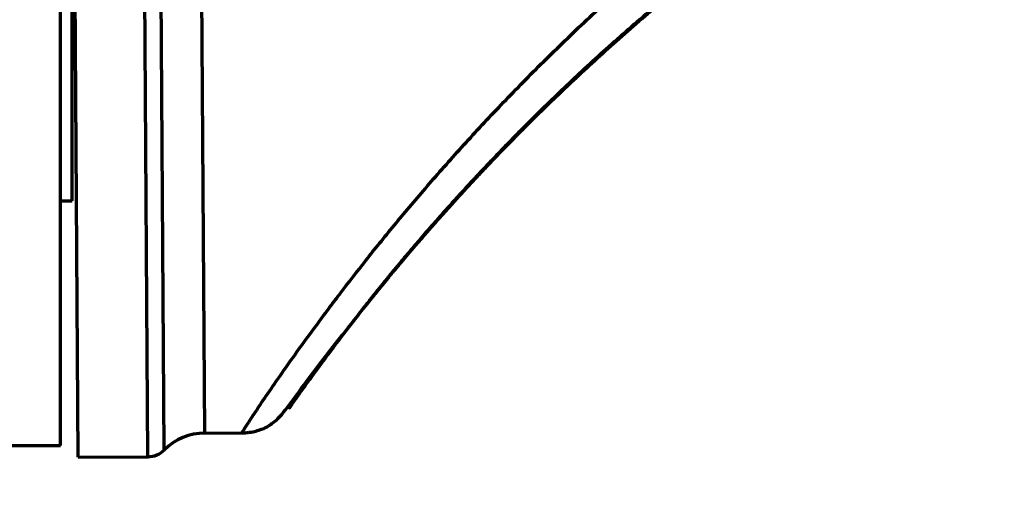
# Model space of a CAD drawing. Header units: millimetres. Extents: x -170 to 6906, y -2212 to 4257.
# Tile 334 of 440: x 5455 to 5540, y 3284 to 3324. Entities that reach past the tile are written whole.
import ezdxf

# ---------------------------------------------------------------- set-up
doc = ezdxf.new("R2010")
doc.units = ezdxf.units.MM
doc.layers.add('1', color=7, linetype='Continuous', true_color=0xffffff)
doc.styles.add('PC_TEXTSTYLE', font='ISOCP.SHX', dxfattribs={"width": 0.707, "bigfont": 'GBCBIG.SHX'})
doc.dimstyles.new('GB_DIMSTYLE', dxfattribs={"dimtxt": 50, "dimasz": 40, "dimexe": 1, "dimexo": 0, "dimgap": 1.5, "dimtad": 1, "dimdec": 1, "dimdsep": 46, "dimtxsty": 'PC_TEXTSTYLE', "dimcen": 0, "dimclrd": 256, "dimclrt": 3, "dimadec": 1, "dimazin": 2, "dimtp": 0.1, "dimtm": 0.1, "dimtfac": 0.71, "dimtdec": 1, "dimtmove": 0, "dimatfit": 3, "dimfxl": 1, "dimtfill": 1, "dimarcsym": 0})

# ---------------------------------------------------------------- blocks, each defined once
blk = doc.blocks.new('*D33')
at = {"color": 0, "lineweight": -2, "transparency": 16777216}
for p, q in [((4751.825, 3164.862), (4751.825, 3764.77)), ((5832.834, 3367.249), (5832.834, 3764.77))]:
    blk.add_line(p, q, dxfattribs=at)
at = {"lineweight": -2, "transparency": 16777216}
blk.add_line((4791.825, 3763.77), (5792.834, 3763.77), dxfattribs=at)
at = {"lineweight": 18, "transparency": 16777216}
for points in [[(4791.825, 3770.437), (4791.825, 3757.104), (4751.825, 3763.77)], [(5792.834, 3770.437), (5792.834, 3757.104), (5832.834, 3763.77)]]:
    blk.add_solid(points, dxfattribs=at)
at = {"layer": 'Defpoints', "color": 0, "lineweight": 18, "transparency": 16777216}
for p in [(5832.834, 3763.77), (5832.834, 3367.249), (4751.825, 3164.862)]:
    blk.add_point(p, dxfattribs=at)
at = {"color": 3, "lineweight": 18, "transparency": 16777216, "insert": (5292.329, 3790.27), "char_height": 50, "attachment_point": 5, "style": 'PC_TEXTSTYLE', "bg_fill": 3, "box_fill_scale": 1.1, "bg_fill_color": 256, "bg_fill_true_color": 13158600, "bg_fill_transparency": 0}
blk.add_mtext('1081', dxfattribs=at)
blk = doc.blocks.new('*D38')
at = {"color": 0, "lineweight": -2, "transparency": 16777216}
for p, q in [((4755.302, 4257.336), (6889.031, 4257.336)), ((4772.437, 1877.862), (6889.031, 1877.862))]:
    blk.add_line(p, q, dxfattribs=at)
at = {"lineweight": -2, "transparency": 16777216}
blk.add_line((6888.031, 1917.862), (6888.031, 4217.336), dxfattribs=at)
at = {"lineweight": 18, "transparency": 16777216}
for points in [[(6881.365, 4217.336), (6894.698, 4217.336), (6888.031, 4257.336)], [(6881.365, 1917.862), (6894.698, 1917.862), (6888.031, 1877.862)]]:
    blk.add_solid(points, dxfattribs=at)
at = {"layer": 'Defpoints', "color": 0, "lineweight": 18, "transparency": 16777216}
for p in [(4755.302, 4257.336), (6888.031, 4257.336), (4772.437, 1877.862)]:
    blk.add_point(p, dxfattribs=at)
at = {"color": 3, "lineweight": 18, "transparency": 16777216, "insert": (6861.526, 3067.599), "char_height": 50, "attachment_point": 5, "rotation": 90, "style": 'PC_TEXTSTYLE', "bg_fill": 3, "box_fill_scale": 1.1, "bg_fill_color": 256, "bg_fill_true_color": 13158600, "bg_fill_transparency": 0}
blk.add_mtext('2379.5', dxfattribs=at)

msp = doc.modelspace()

# ---------------------------------------------------------------- linework, layer by layer
at = {"lineweight": 18}
msp.add_arc((4755.302, 2404.862), 1852.475, 311.274383, 162.653701, dxfattribs=at)
at = {"layer": '1', "color": 0, "linetype": 'Continuous', "lineweight": 70}
for p, q in [((5458.825, 3287.862), (5458.825, 3441.862)), ((5460.332, 3286.863), (5459.538, 3409.055)), ((5459.825, 3308.862), (5459.825, 3364.862)), ((5471.217, 3288.934), (5470.891, 3339.147)), ((5466.331, 3286.902), (5465.997, 3338.436)), ((5467.727, 3287.483), (5467.395, 3338.639)), ((5458.825, 3308.862), (5459.825, 3308.862)), ((5485.077, 3299.936), (5485.077, 3299.953)), ((5471.217, 3288.934), (5474.409, 3288.955)), ((5451.825, 3287.862), (5458.825, 3287.862)), ((5460.332, 3286.863), (5466.331, 3286.902))]:
    msp.add_line(p, q, dxfattribs=at)
for centre, radius, start, end in [((5471.25, 3283.934), 5, 90.37226, 134.78757), ((5466.318, 3288.902), 2, 270.37226, 314.78757)]:
    msp.add_arc(centre, radius, start, end, dxfattribs=at)
msp.add_ellipse((5481.163, 3303.047), major_axis=(5, 0.032), ratio=1, start_param=5.605017, end_param=5.640636, dxfattribs=at)
for points, knots in [([(5474.401, 3288.955), (5474.4, 3288.955), (5474.441, 3289.021), (5474.609, 3289.287), (5474.738, 3289.491), (5475.085, 3290.028), (5475.303, 3290.361), (5475.828, 3291.153), (5476.135, 3291.611), (5476.837, 3292.644), (5477.232, 3293.22), (5478.112, 3294.48), (5478.596, 3295.165), (5479.654, 3296.638), (5480.227, 3297.425), (5481.153, 3298.677), (5481.473, 3299.106), (5481.97, 3299.767), (5482.222, 3300.102), (5482.524, 3300.499), (5482.676, 3300.7), (5482.753, 3300.801), (5482.792, 3300.851), (5482.811, 3300.877), (5482.821, 3300.889), (5482.826, 3300.895), (5482.828, 3300.898), (5482.829, 3300.9), (5482.83, 3300.901), (5483.522, 3301.808), (5484.255, 3302.751), (5485.8, 3304.702), (5486.613, 3305.709), (5488.32, 3307.777), (5489.213, 3308.838), (5491.082, 3311.004), (5492.056, 3312.109), (5494.086, 3314.356), (5495.142, 3315.497), (5497.334, 3317.806), (5498.47, 3318.974), (5500.824, 3321.329), (5502.042, 3322.516), (5503.929, 3324.305), (5504.568, 3324.903), (5505.542, 3325.801), (5506.032, 3326.251), (5506.611, 3326.776), (5506.903, 3327.038), (5507.049, 3327.17), (5507.122, 3327.235), (5507.158, 3327.268), (5507.177, 3327.284), (5507.186, 3327.293), (5507.191, 3327.297), (5507.193, 3327.299), (5507.194, 3327.3), (5507.194, 3327.3), (5507.195, 3327.301), (5508.43, 3328.409), (5509.694, 3329.514), (5512.278, 3331.713), (5513.599, 3332.806), (5516.296, 3334.977), (5517.673, 3336.054), (5520.484, 3338.186), (5521.917, 3339.242), (5524.841, 3341.328), (5526.332, 3342.359), (5529.369, 3344.39), (5530.917, 3345.392), (5534.068, 3347.363), (5535.672, 3348.333), (5538.12, 3349.762), (5539.355, 3350.469), (5540.814, 3351.284), (5541.549, 3351.688), (5541.917, 3351.889), (5542.102, 3351.989), (5542.194, 3352.04), (5542.24, 3352.065), (5542.263, 3352.077), (5542.275, 3352.083), (5542.28, 3352.087), (5542.283, 3352.088), (5542.285, 3352.089), (5542.285, 3352.089), (5543.892, 3352.961), (5545.511, 3353.81), (5548.774, 3355.457), (5550.419, 3356.256), (5553.733, 3357.804), (5555.403, 3358.553), (5558.769, 3359.999), (5560.464, 3360.696), (5563.881, 3362.038), (5565.602, 3362.684), (5569.07, 3363.921), (5570.816, 3364.513), (5574.335, 3365.644), (5576.108, 3366.183), (5579.678, 3367.208), (5581.476, 3367.694), (5583.286, 3368.152)], [0, 0, 0, 0, 0.030387, 0.030387, 0.061665, 0.061665, 0.092943, 0.092943, 0.124221, 0.124221, 0.155498, 0.155498, 0.186776, 0.186776, 0.218054, 0.218054, 0.233693, 0.233693, 0.241513, 0.245422, 0.247377, 0.248355, 0.248843, 0.249088, 0.24921, 0.249271, 0.249301, 0.249301, 0.249332, 0.249332, 0.28061, 0.28061, 0.311888, 0.311888, 0.343165, 0.343165, 0.374443, 0.374443, 0.405721, 0.405721, 0.436999, 0.436999, 0.468277, 0.468277, 0.483916, 0.483916, 0.491735, 0.495645, 0.4976, 0.498577, 0.499066, 0.49931, 0.499432, 0.499494, 0.499524, 0.499539, 0.499547, 0.499547, 0.499555, 0.499555, 0.530832, 0.530832, 0.56211, 0.56211, 0.593388, 0.593388, 0.624666, 0.624666, 0.655944, 0.655944, 0.687222, 0.687222, 0.718499, 0.718499, 0.734138, 0.741958, 0.745868, 0.747822, 0.7488, 0.749289, 0.749533, 0.749655, 0.749716, 0.749747, 0.749762, 0.749762, 0.749777, 0.749777, 0.781055, 0.781055, 0.812333, 0.812333, 0.843611, 0.843611, 0.874889, 0.874889, 0.906166, 0.906166, 0.937444, 0.937444, 0.968722, 0.968722, 1, 1, 1, 1]), ([(5597.325, 3365.6), (5597.324, 3365.599), (5597.25, 3365.588), (5597.104, 3365.564), (5596.888, 3365.529), (5596.672, 3365.493), (5596.455, 3365.457), (5596.239, 3365.421), (5596.023, 3365.385), (5595.807, 3365.348), (5595.592, 3365.312), (5595.376, 3365.274), (5595.16, 3365.237), (5594.944, 3365.199), (5594.728, 3365.162), (5594.513, 3365.123), (5594.297, 3365.085), (5594.081, 3365.046), (5593.866, 3365.007), (5593.65, 3364.968), (5593.435, 3364.929), (5593.219, 3364.889), (5593.004, 3364.849), (5592.789, 3364.809), (5592.573, 3364.768), (5592.358, 3364.727), (5591.897, 3364.639), (5591.19, 3364.502), (5590.239, 3364.312), (5589.29, 3364.117), (5588.343, 3363.917), (5587.397, 3363.712), (5586.452, 3363.502), (5585.51, 3363.288), (5584.569, 3363.068), (5583.415, 3362.792), (5582.059, 3362.457), (5580.514, 3362.061), (5579.004, 3361.66), (5577.529, 3361.254), (5576.09, 3360.846), (5574.687, 3360.434), (5573.319, 3360.022), (5571.985, 3359.608), (5570.687, 3359.194), (5569.424, 3358.781), (5568.195, 3358.37), (5566.536, 3357.801), (5564.466, 3357.065), (5562.002, 3356.149), (5559.619, 3355.223), (5557.317, 3354.291), (5555.095, 3353.356), (5552.951, 3352.421), (5550.422, 3351.279), (5547.529, 3349.914), (5544.298, 3348.309), (5541.199, 3346.692), (5538.229, 3345.071), (5535.25, 3343.371), (5532.26, 3341.589), (5529.261, 3339.719), (5526.383, 3337.846), (5523.624, 3335.976), (5520.869, 3334.035), (5518.123, 3332.022), (5515.392, 3329.937), (5512.784, 3327.867), (5510.295, 3325.817), (5507.989, 3323.848), (5505.854, 3321.965), (5503.877, 3320.167), (5501.988, 3318.398), (5500.186, 3316.662), (5498.467, 3314.961), (5497.324, 3313.799), (5496.7, 3313.156), (5496.564, 3313.015), (5496.428, 3312.874), (5496.293, 3312.734), (5496.158, 3312.595), (5496.025, 3312.455), (5495.891, 3312.316), (5495.759, 3312.178), (5495.627, 3312.039), (5495.496, 3311.901), (5495.365, 3311.764), (5495.235, 3311.626), (5495.105, 3311.49), (5494.976, 3311.353), (5494.848, 3311.217), (5494.72, 3311.081), (5494.593, 3310.945), (5494.467, 3310.81), (5494.341, 3310.676), (5494.216, 3310.541), (5494.091, 3310.407), (5493.967, 3310.274), (5493.843, 3310.14), (5493.72, 3310.007), (5493.598, 3309.875), (5493.476, 3309.743), (5493.355, 3309.611), (5493.235, 3309.479), (5493.115, 3309.348), (5492.995, 3309.218), (5492.877, 3309.088), (5492.758, 3308.958), (5492.641, 3308.828), (5492.524, 3308.699), (5492.407, 3308.57), (5492.291, 3308.442), (5492.176, 3308.314), (5492.061, 3308.187), (5491.947, 3308.06), (5491.833, 3307.933), (5491.72, 3307.806), (5491.608, 3307.68), (5491.496, 3307.555), (5491.385, 3307.43), (5491.274, 3307.305), (5491.164, 3307.181), (5491.054, 3307.057), (5490.945, 3306.933), (5490.837, 3306.81), (5490.729, 3306.687), (5490.621, 3306.565), (5490.514, 3306.443), (5490.408, 3306.322), (5490.302, 3306.201), (5490.197, 3306.08), (5490.093, 3305.96), (5489.988, 3305.84), (5489.885, 3305.721), (5489.782, 3305.602), (5489.68, 3305.483), (5489.578, 3305.365), (5489.476, 3305.247), (5489.375, 3305.13), (5489.275, 3305.013), (5489.175, 3304.897), (5489.076, 3304.781), (5488.978, 3304.665), (5488.88, 3304.55), (5488.782, 3304.435), (5488.685, 3304.321), (5488.588, 3304.207), (5488.492, 3304.094), (5488.397, 3303.981), (5488.302, 3303.868), (5488.239, 3303.794), (5488.208, 3303.756)], [0, 0, 0, 0, 0.000038, 0.001643, 0.003248, 0.004853, 0.006458, 0.008063, 0.009668, 0.011273, 0.012878, 0.014483, 0.016088, 0.017693, 0.019298, 0.020903, 0.022508, 0.024113, 0.025718, 0.027323, 0.028928, 0.030533, 0.032137, 0.033742, 0.035347, 0.036952, 0.038557, 0.045668, 0.052773, 0.059874, 0.06697, 0.074062, 0.081149, 0.088231, 0.095308, 0.102381, 0.114315, 0.126006, 0.137452, 0.148655, 0.159613, 0.170328, 0.180799, 0.191026, 0.20101, 0.21075, 0.220246, 0.229498, 0.249289, 0.268551, 0.287284, 0.30549, 0.323168, 0.340321, 0.356948, 0.384255, 0.410765, 0.436482, 0.461412, 0.485562, 0.512464, 0.538706, 0.564303, 0.589266, 0.613611, 0.640464, 0.666743, 0.692472, 0.717678, 0.74239, 0.764561, 0.786394, 0.807915, 0.829149, 0.850124, 0.870869, 0.872644, 0.874417, 0.876188, 0.877958, 0.879725, 0.881491, 0.883255, 0.885017, 0.886777, 0.888535, 0.890292, 0.892047, 0.8938, 0.895551, 0.897301, 0.899049, 0.900796, 0.902541, 0.904284, 0.906026, 0.907766, 0.909505, 0.911242, 0.912978, 0.914712, 0.916445, 0.918176, 0.919906, 0.921634, 0.923361, 0.925087, 0.926811, 0.928535, 0.930256, 0.931977, 0.933696, 0.935414, 0.937131, 0.938847, 0.940561, 0.942275, 0.943987, 0.945698, 0.947408, 0.949117, 0.950825, 0.952532, 0.954238, 0.955943, 0.957647, 0.95935, 0.961052, 0.962754, 0.964454, 0.966153, 0.967852, 0.96955, 0.971247, 0.972944, 0.974639, 0.976334, 0.978028, 0.979722, 0.981415, 0.983107, 0.984799, 0.98649, 0.98818, 0.98987, 0.99156, 0.993249, 0.994937, 0.996625, 0.998313, 1, 1, 1, 1]), ([(5584.441, 3363.124), (5582.366, 3362.631), (5580.392, 3362.125), (5576.648, 3361.101), (5574.877, 3360.585), (5571.534, 3359.56), (5569.962, 3359.051), (5567.751, 3358.305), (5567.038, 3358.06), (5566.005, 3357.697), (5565.497, 3357.517), (5564.921, 3357.31), (5564.637, 3357.207), (5564.496, 3357.156), (5564.426, 3357.13), (5564.39, 3357.118), (5564.373, 3357.111), (5564.364, 3357.108), (5564.36, 3357.107), (5564.358, 3357.106), (5564.357, 3357.105), (5564.356, 3357.105), (5564.356, 3357.105), (5564.356, 3357.105), (5564.356, 3357.105), (5562.562, 3356.451), (5560.82, 3355.784), (5557.435, 3354.431), (5555.794, 3353.744), (5552.61, 3352.359), (5551.067, 3351.661), (5548.827, 3350.611), (5548.092, 3350.26), (5547.008, 3349.734), (5546.471, 3349.471), (5545.852, 3349.164), (5545.544, 3349.01), (5545.391, 3348.934), (5545.314, 3348.895), (5545.276, 3348.876), (5545.257, 3348.867), (5545.247, 3348.862), (5545.243, 3348.859), (5545.24, 3348.858), (5545.239, 3348.858), (5545.238, 3348.857), (5545.238, 3348.857), (5545.238, 3348.857), (5543.561, 3348.015), (5541.932, 3347.165), (5538.766, 3345.453), (5537.23, 3344.591), (5534.248, 3342.863), (5532.803, 3341.997), (5530.702, 3340.699), (5529.668, 3340.051), (5528.491, 3339.296), (5527.909, 3338.919), (5527.62, 3338.73), (5527.476, 3338.636), (5527.404, 3338.589), (5527.368, 3338.565), (5527.35, 3338.554), (5527.341, 3338.548), (5527.337, 3338.545), (5527.334, 3338.543), (5527.333, 3338.543), (5527.333, 3338.542), (5527.333, 3338.542), (5527.332, 3338.542), (5525.801, 3337.539), (5524.316, 3336.532), (5521.437, 3334.52), (5520.042, 3333.514), (5517.341, 3331.508), (5516.033, 3330.508), (5514.136, 3329.017), (5513.204, 3328.273), (5512.143, 3327.411), (5511.62, 3326.981), (5511.36, 3326.766), (5511.23, 3326.659), (5511.165, 3326.605), (5511.133, 3326.579), (5511.117, 3326.565), (5511.109, 3326.559), (5511.105, 3326.555), (5511.103, 3326.554), (5511.102, 3326.553), (5511.101, 3326.552), (5511.101, 3326.552), (5511.101, 3326.552), (5509.704, 3325.394), (5508.363, 3324.246), (5505.783, 3321.975), (5504.546, 3320.853), (5502.171, 3318.642), (5501.033, 3317.553), (5498.854, 3315.415), (5497.812, 3314.365), (5495.819, 3312.31), (5494.868, 3311.306), (5493.053, 3309.346), (5492.189, 3308.391), (5490.543, 3306.536), (5489.762, 3305.636), (5488.648, 3304.329), (5488.287, 3303.901), (5487.76, 3303.27), (5487.5, 3302.958), (5487.202, 3302.598), (5487.055, 3302.419), (5486.982, 3302.33), (5486.946, 3302.286), (5486.927, 3302.264), (5486.918, 3302.253), (5486.914, 3302.247), (5486.911, 3302.244), (5486.91, 3302.243), (5486.91, 3302.242), (5486.909, 3302.242), (5486.909, 3302.242), (5486.189, 3301.365), (5485.521, 3300.534), (5484.28, 3298.966), (5483.707, 3298.229), (5482.654, 3296.855), (5482.174, 3296.218), (5481.518, 3295.338), (5481.311, 3295.058), (5481.015, 3294.657), (5480.872, 3294.461), (5480.711, 3294.241), (5480.633, 3294.133), (5480.594, 3294.08), (5480.574, 3294.054), (5480.565, 3294.04), (5480.56, 3294.034), (5480.558, 3294.031), (5480.557, 3294.029), (5480.556, 3294.028), (5480.199, 3293.538), (5479.89, 3293.108), (5479.363, 3292.371), (5478.929, 3291.755), (5478.672, 3291.388), (5478.546, 3291.206), (5478.514, 3291.161), (5478.484, 3291.116), (5478.473, 3291.1), (5478.467, 3291.091), (5478.466, 3291.09), (5478.466, 3291.089), (5478.466, 3291.089), (5478.466, 3291.09), (5478.466, 3291.09), (5478.47, 3291.093), (5478.563, 3291.225), (5478.966, 3291.796), (5479.414, 3292.424), (5479.817, 3292.985), (5479.963, 3293.188), (5480.2, 3293.514), (5480.323, 3293.683), (5480.473, 3293.89), (5480.551, 3293.996), (5480.59, 3294.049), (5480.61, 3294.076), (5480.62, 3294.09), (5480.624, 3294.096), (5480.627, 3294.099), (5480.628, 3294.101), (5480.629, 3294.102), (5480.986, 3294.59), (5481.385, 3295.13), (5482.269, 3296.311), (5482.755, 3296.952), (5483.818, 3298.333), (5484.396, 3299.072), (5485.334, 3300.252), (5485.659, 3300.658), (5486.165, 3301.283), (5486.422, 3301.599), (5486.731, 3301.976), (5486.887, 3302.167), (5486.966, 3302.262), (5487.005, 3302.31), (5487.025, 3302.334), (5487.035, 3302.346), (5487.04, 3302.352), (5487.042, 3302.355), (5487.044, 3302.357), (5487.044, 3302.357), (5487.044, 3302.358), (5487.045, 3302.358), (5487.714, 3303.17), (5488.42, 3304.012), (5489.911, 3305.755), (5490.696, 3306.655), (5492.349, 3308.51), (5493.216, 3309.464), (5495.037, 3311.423), (5495.991, 3312.427), (5497.99, 3314.479), (5499.035, 3315.527), (5501.219, 3317.663), (5502.359, 3318.75), (5504.739, 3320.957), (5505.979, 3322.077), (5507.916, 3323.776), (5508.575, 3324.345), (5509.583, 3325.204), (5510.092, 3325.634), (5510.695, 3326.138), (5510.998, 3326.39), (5511.151, 3326.516), (5511.227, 3326.579), (5511.265, 3326.611), (5511.284, 3326.627), (5511.294, 3326.635), (5511.298, 3326.638), (5511.301, 3326.64), (5511.302, 3326.641), (5511.303, 3326.642), (5511.303, 3326.642), (5511.303, 3326.642), (5512.485, 3327.619), (5513.708, 3328.604), (5516.239, 3330.586), (5517.546, 3331.583), (5520.249, 3333.582), (5521.644, 3334.585), (5523.805, 3336.09), (5524.902, 3336.842), (5526.211, 3337.719), (5526.874, 3338.157), (5527.207, 3338.376), (5527.374, 3338.486), (5527.458, 3338.54), (5527.499, 3338.568), (5527.52, 3338.581), (5527.531, 3338.588), (5527.536, 3338.592), (5527.539, 3338.593), (5527.54, 3338.594), (5527.541, 3338.594), (5527.541, 3338.595), (5527.541, 3338.595), (5528.858, 3339.455), (5530.219, 3340.319), (5533.03, 3342.049), (5534.481, 3342.915), (5537.473, 3344.643), (5539.015, 3345.504), (5541.399, 3346.788), (5542.608, 3347.428), (5544.05, 3348.17), (5544.779, 3348.539), (5545.146, 3348.724), (5545.329, 3348.816), (5545.421, 3348.862), (5545.467, 3348.885), (5545.49, 3348.896), (5545.502, 3348.902), (5545.507, 3348.905), (5545.51, 3348.906), (5545.512, 3348.907), (5545.512, 3348.907), (5545.513, 3348.908), (5545.513, 3348.908), (5546.909, 3349.605), (5548.35, 3350.303), (5551.227, 3351.646), (5552.657, 3352.292), (5554.128, 3352.932)], [0, 0, 0, 0, 0.017261, 0.017261, 0.034522, 0.034522, 0.051783, 0.051783, 0.060414, 0.060414, 0.064729, 0.066886, 0.067965, 0.068505, 0.068774, 0.068909, 0.068977, 0.06901, 0.069027, 0.069036, 0.06904, 0.069042, 0.069043, 0.069043, 0.069044, 0.069044, 0.086305, 0.086305, 0.103566, 0.103566, 0.120827, 0.120827, 0.129458, 0.129458, 0.133773, 0.135931, 0.137009, 0.137549, 0.137818, 0.137953, 0.138021, 0.138054, 0.138071, 0.13808, 0.138084, 0.138086, 0.138086, 0.138088, 0.138088, 0.155349, 0.155349, 0.17261, 0.17261, 0.189871, 0.189871, 0.198502, 0.202817, 0.204975, 0.206053, 0.206593, 0.206863, 0.206997, 0.207065, 0.207099, 0.207115, 0.207124, 0.207128, 0.20713, 0.20713, 0.207132, 0.207132, 0.224393, 0.224393, 0.241654, 0.241654, 0.258915, 0.258915, 0.267546, 0.271861, 0.274019, 0.275098, 0.275637, 0.275907, 0.276041, 0.276109, 0.276143, 0.276159, 0.276168, 0.276172, 0.276174, 0.276174, 0.276176, 0.276176, 0.293437, 0.293437, 0.310698, 0.310698, 0.327959, 0.327959, 0.34522, 0.34522, 0.362481, 0.362481, 0.379742, 0.379742, 0.397003, 0.397003, 0.405634, 0.405634, 0.409949, 0.412107, 0.413186, 0.413725, 0.413995, 0.41413, 0.414197, 0.414231, 0.414248, 0.414256, 0.41426, 0.41426, 0.414265, 0.414265, 0.431526, 0.431526, 0.448787, 0.448787, 0.466048, 0.466048, 0.474678, 0.474678, 0.478993, 0.481151, 0.48223, 0.482769, 0.483039, 0.483174, 0.483241, 0.483275, 0.483275, 0.483309, 0.483309, 0.50057, 0.50057, 0.517831, 0.535092, 0.535092, 0.543722, 0.543722, 0.548037, 0.550195, 0.551274, 0.551813, 0.552083, 0.552083, 0.552353, 0.552353, 0.569614, 0.586875, 0.604136, 0.604136, 0.612766, 0.612766, 0.617082, 0.619239, 0.620318, 0.620857, 0.621127, 0.621262, 0.621329, 0.621363, 0.621363, 0.621397, 0.621397, 0.638658, 0.638658, 0.655919, 0.655919, 0.67318, 0.67318, 0.68181, 0.68181, 0.686126, 0.688283, 0.689362, 0.689901, 0.690171, 0.690306, 0.690373, 0.690407, 0.690424, 0.690432, 0.690437, 0.690437, 0.690441, 0.690441, 0.707702, 0.707702, 0.724963, 0.724963, 0.742224, 0.742224, 0.759485, 0.759485, 0.776746, 0.776746, 0.794007, 0.794007, 0.811268, 0.811268, 0.819899, 0.819899, 0.824214, 0.826371, 0.82745, 0.82799, 0.828259, 0.828394, 0.828462, 0.828495, 0.828512, 0.828521, 0.828525, 0.828527, 0.828527, 0.828529, 0.828529, 0.84579, 0.84579, 0.863051, 0.863051, 0.880312, 0.880312, 0.888943, 0.893258, 0.895415, 0.896494, 0.897034, 0.897303, 0.897438, 0.897506, 0.897539, 0.897556, 0.897565, 0.897569, 0.897571, 0.897571, 0.897573, 0.897573, 0.914834, 0.914834, 0.932095, 0.932095, 0.949356, 0.949356, 0.957987, 0.962302, 0.96446, 0.965538, 0.966078, 0.966347, 0.966482, 0.96655, 0.966583, 0.9666, 0.966609, 0.966613, 0.966615, 0.966615, 0.966617, 0.966617, 0.983878, 0.983878, 1, 1, 1, 1]), ([(5486.104, 3301.238), (5486.11, 3301.245), (5486.122, 3301.26), (5486.14, 3301.283), (5486.159, 3301.306), (5486.177, 3301.329), (5486.196, 3301.352), (5486.215, 3301.376), (5486.234, 3301.399), (5486.254, 3301.423), (5486.273, 3301.447), (5486.293, 3301.471), (5486.313, 3301.496), (5486.332, 3301.52), (5486.352, 3301.545), (5486.373, 3301.57), (5486.393, 3301.595), (5486.414, 3301.62), (5486.434, 3301.645), (5486.455, 3301.671), (5486.476, 3301.697), (5486.497, 3301.723), (5486.518, 3301.749), (5486.54, 3301.775), (5486.561, 3301.801), (5486.583, 3301.828), (5486.605, 3301.855), (5486.627, 3301.882), (5486.649, 3301.909), (5486.671, 3301.936), (5486.694, 3301.964), (5486.716, 3301.991), (5486.739, 3302.019), (5486.762, 3302.047), (5486.785, 3302.075), (5486.808, 3302.104), (5486.831, 3302.132), (5486.855, 3302.161), (5486.879, 3302.19), (5486.902, 3302.219), (5486.926, 3302.248), (5486.95, 3302.277), (5486.975, 3302.307), (5486.999, 3302.336), (5487.024, 3302.366), (5487.048, 3302.396), (5487.073, 3302.427), (5487.098, 3302.457), (5487.124, 3302.487), (5487.149, 3302.518), (5487.174, 3302.549), (5487.2, 3302.58), (5487.226, 3302.611), (5487.252, 3302.643), (5487.278, 3302.674), (5487.304, 3302.706), (5487.33, 3302.738), (5487.357, 3302.77), (5487.384, 3302.803), (5487.411, 3302.835), (5487.438, 3302.868), (5487.465, 3302.9), (5487.492, 3302.933), (5487.52, 3302.967), (5487.547, 3303), (5487.575, 3303.033), (5487.603, 3303.067), (5487.741, 3303.233), (5487.997, 3303.539), (5488.388, 3304.005), (5488.801, 3304.494), (5489.237, 3305.006), (5489.727, 3305.576), (5490.275, 3306.208), (5490.886, 3306.907), (5491.53, 3307.635), (5492.196, 3308.38), (5492.881, 3309.137), (5493.583, 3309.904), (5494.312, 3310.691), (5495.055, 3311.484), (5495.813, 3312.282), (5496.583, 3313.083), (5497.377, 3313.9), (5498.182, 3314.717), (5498.997, 3315.533), (5499.817, 3316.344), (5500.656, 3317.164), (5501.273, 3317.758), (5501.656, 3318.125), (5501.799, 3318.262), (5501.943, 3318.398), (5502.087, 3318.535), (5502.232, 3318.673), (5502.377, 3318.81), (5502.523, 3318.947), (5502.669, 3319.085), (5502.815, 3319.222), (5502.962, 3319.36), (5503.11, 3319.498), (5503.257, 3319.636), (5503.406, 3319.774), (5503.554, 3319.912), (5503.704, 3320.05), (5503.853, 3320.189), (5504.003, 3320.327), (5504.154, 3320.466), (5504.305, 3320.604), (5504.456, 3320.743), (5504.608, 3320.882), (5504.761, 3321.021), (5504.914, 3321.16), (5505.067, 3321.299), (5505.221, 3321.439), (5505.375, 3321.578), (5505.53, 3321.718), (5505.685, 3321.857), (5505.841, 3321.997), (5505.997, 3322.137), (5506.153, 3322.277), (5506.311, 3322.417), (5506.468, 3322.557), (5506.626, 3322.697), (5506.785, 3322.837), (5506.944, 3322.977), (5507.103, 3323.118), (5507.263, 3323.258), (5507.423, 3323.399), (5507.584, 3323.539), (5507.745, 3323.68), (5507.907, 3323.821), (5508.07, 3323.962), (5508.232, 3324.103), (5508.396, 3324.244), (5508.505, 3324.338), (5508.559, 3324.385)], [0, 0, 0, 0, 0.001882, 0.003764, 0.005646, 0.007529, 0.009412, 0.011296, 0.01318, 0.015065, 0.01695, 0.018836, 0.020723, 0.02261, 0.024497, 0.026385, 0.028274, 0.030164, 0.032054, 0.033945, 0.035836, 0.037729, 0.039622, 0.041516, 0.043411, 0.045306, 0.047203, 0.0491, 0.050998, 0.052898, 0.054798, 0.056699, 0.058601, 0.060504, 0.062408, 0.064313, 0.066219, 0.068127, 0.070035, 0.071944, 0.073855, 0.075767, 0.07768, 0.079594, 0.08151, 0.083426, 0.085344, 0.087264, 0.089184, 0.091106, 0.093029, 0.094954, 0.09688, 0.098808, 0.100736, 0.102667, 0.104599, 0.106532, 0.108467, 0.110403, 0.112341, 0.11428, 0.116221, 0.118164, 0.120108, 0.122054, 0.124002, 0.125951, 0.150721, 0.175602, 0.200631, 0.225847, 0.251286, 0.282036, 0.313113, 0.344576, 0.376479, 0.407336, 0.438468, 0.469919, 0.501732, 0.532437, 0.563503, 0.594964, 0.626852, 0.657568, 0.688552, 0.719827, 0.75142, 0.756644, 0.761875, 0.767113, 0.772357, 0.777609, 0.782867, 0.788132, 0.793405, 0.798685, 0.803972, 0.809267, 0.814569, 0.819879, 0.825196, 0.830522, 0.835855, 0.841197, 0.846546, 0.851904, 0.85727, 0.862645, 0.868028, 0.873419, 0.878819, 0.884228, 0.889646, 0.895073, 0.900509, 0.905954, 0.911408, 0.916872, 0.922345, 0.927827, 0.933319, 0.938821, 0.944332, 0.949853, 0.955384, 0.960925, 0.966477, 0.972038, 0.97761, 0.983191, 0.988784, 0.994387, 1, 1, 1, 1]), ([(5488.208, 3303.756), (5488.197, 3303.744), (5488.176, 3303.719), (5488.145, 3303.682), (5488.115, 3303.646), (5488.084, 3303.609), (5488.053, 3303.573), (5488.023, 3303.537), (5487.993, 3303.501), (5487.963, 3303.465), (5487.933, 3303.429), (5487.903, 3303.393), (5487.873, 3303.358), (5487.844, 3303.323), (5487.815, 3303.288), (5487.785, 3303.253), (5487.756, 3303.218), (5487.728, 3303.184), (5487.699, 3303.149), (5487.67, 3303.115), (5487.642, 3303.081), (5487.614, 3303.047), (5487.586, 3303.013), (5487.558, 3302.98), (5487.53, 3302.947), (5487.502, 3302.913), (5487.475, 3302.88), (5487.448, 3302.848), (5487.421, 3302.815), (5487.394, 3302.782), (5487.367, 3302.75), (5487.34, 3302.718), (5487.313, 3302.686), (5487.287, 3302.654), (5487.261, 3302.622), (5487.235, 3302.591), (5487.209, 3302.559), (5487.183, 3302.528), (5487.157, 3302.497), (5487.132, 3302.466), (5487.107, 3302.436), (5487.081, 3302.405), (5487.056, 3302.375), (5487.032, 3302.345), (5487.007, 3302.315), (5486.982, 3302.285), (5486.958, 3302.255), (5486.934, 3302.226), (5486.909, 3302.197), (5486.886, 3302.167), (5486.862, 3302.138), (5486.838, 3302.11), (5486.815, 3302.081), (5486.791, 3302.053), (5486.768, 3302.024), (5486.745, 3301.996), (5486.722, 3301.968), (5486.699, 3301.94), (5486.677, 3301.913), (5486.654, 3301.885), (5486.632, 3301.858), (5486.61, 3301.831), (5486.588, 3301.804), (5486.566, 3301.778), (5486.544, 3301.751), (5486.522, 3301.725), (5486.501, 3301.698), (5486.48, 3301.672), (5486.459, 3301.646), (5486.438, 3301.621), (5486.417, 3301.595), (5486.396, 3301.57), (5486.376, 3301.545), (5486.355, 3301.52), (5486.335, 3301.495), (5486.315, 3301.47), (5486.295, 3301.446), (5486.275, 3301.421), (5486.256, 3301.397), (5486.236, 3301.373), (5486.217, 3301.349), (5486.197, 3301.326), (5486.178, 3301.302), (5486.16, 3301.279), (5486.141, 3301.256), (5486.122, 3301.233), (5486.11, 3301.218), (5486.104, 3301.21)], [0, 0, 0, 0, 0.012085, 0.024159, 0.036223, 0.048275, 0.060317, 0.072348, 0.084369, 0.09638, 0.10838, 0.120371, 0.132351, 0.144322, 0.156282, 0.168234, 0.180176, 0.192108, 0.204031, 0.215946, 0.227851, 0.239747, 0.251635, 0.263514, 0.275384, 0.287246, 0.2991, 0.310946, 0.322783, 0.334613, 0.346435, 0.35825, 0.370057, 0.381856, 0.393648, 0.405433, 0.417212, 0.428983, 0.440747, 0.452505, 0.464257, 0.476001, 0.48774, 0.499473, 0.511199, 0.52292, 0.534635, 0.546344, 0.558048, 0.569747, 0.58144, 0.593128, 0.604811, 0.616489, 0.628163, 0.639832, 0.651497, 0.663157, 0.674813, 0.686465, 0.698113, 0.709757, 0.721397, 0.733034, 0.744667, 0.756298, 0.767925, 0.779549, 0.79117, 0.802788, 0.814403, 0.826017, 0.837627, 0.849236, 0.860842, 0.872446, 0.884049, 0.89565, 0.907249, 0.918846, 0.930443, 0.942038, 0.953632, 0.965225, 0.976817, 0.988409, 1, 1, 1, 1]), ([(5485.077, 3299.953), (5485.077, 3299.953), (5485.077, 3299.953), (5485.077, 3299.954), (5485.077, 3299.954), (5485.078, 3299.955), (5485.079, 3299.956), (5485.079, 3299.957), (5485.08, 3299.958), (5485.082, 3299.959), (5485.083, 3299.961), (5485.084, 3299.963), (5485.086, 3299.965), (5485.087, 3299.967), (5485.089, 3299.969), (5485.091, 3299.972), (5485.093, 3299.975), (5485.096, 3299.978), (5485.098, 3299.981), (5485.101, 3299.984), (5485.103, 3299.988), (5485.106, 3299.991), (5485.109, 3299.995), (5485.113, 3299.999), (5485.116, 3300.003), (5485.119, 3300.008), (5485.123, 3300.012), (5485.127, 3300.017), (5485.131, 3300.022), (5485.135, 3300.027), (5485.139, 3300.032), (5485.143, 3300.038), (5485.148, 3300.044), (5485.152, 3300.05), (5485.157, 3300.056), (5485.162, 3300.062), (5485.167, 3300.068), (5485.172, 3300.075), (5485.178, 3300.082), (5485.183, 3300.089), (5485.189, 3300.096), (5485.195, 3300.103), (5485.201, 3300.111), (5485.207, 3300.119), (5485.213, 3300.126), (5485.22, 3300.135), (5485.226, 3300.143), (5485.233, 3300.151), (5485.24, 3300.16), (5485.247, 3300.169), (5485.254, 3300.178), (5485.261, 3300.187), (5485.269, 3300.196), (5485.276, 3300.206), (5485.284, 3300.216), (5485.292, 3300.226), (5485.3, 3300.236), (5485.308, 3300.246), (5485.317, 3300.257), (5485.328, 3300.271), (5485.342, 3300.288), (5485.359, 3300.31), (5485.377, 3300.333), (5485.396, 3300.356), (5485.415, 3300.38), (5485.434, 3300.405), (5485.454, 3300.43), (5485.475, 3300.456), (5485.496, 3300.482), (5485.518, 3300.51), (5485.541, 3300.537), (5485.563, 3300.566), (5485.587, 3300.595), (5485.611, 3300.625), (5485.635, 3300.656), (5485.66, 3300.687), (5485.686, 3300.719), (5485.712, 3300.752), (5485.739, 3300.785), (5485.766, 3300.819), (5485.794, 3300.854), (5485.823, 3300.889), (5485.852, 3300.925), (5485.881, 3300.962), (5485.911, 3300.999), (5485.942, 3301.037), (5485.973, 3301.076), (5486.005, 3301.116), (5486.037, 3301.156), (5486.07, 3301.196), (5486.092, 3301.224), (5486.104, 3301.238)], [0, 0, 0, 0, 0.008832, 0.017655, 0.026469, 0.035273, 0.044069, 0.052857, 0.061635, 0.070405, 0.079167, 0.08792, 0.096665, 0.105402, 0.11413, 0.122851, 0.131564, 0.140268, 0.148966, 0.157655, 0.166337, 0.175012, 0.183679, 0.192339, 0.200992, 0.209637, 0.218276, 0.226908, 0.235533, 0.244152, 0.252763, 0.261369, 0.269968, 0.278561, 0.287147, 0.295728, 0.304302, 0.312871, 0.321434, 0.329991, 0.338542, 0.347089, 0.355629, 0.364165, 0.372695, 0.38122, 0.38974, 0.398255, 0.406766, 0.415272, 0.423773, 0.432269, 0.440762, 0.44925, 0.457734, 0.466213, 0.474689, 0.483161, 0.491629, 0.500094, 0.516451, 0.532785, 0.549097, 0.565388, 0.581658, 0.597909, 0.61414, 0.630353, 0.646549, 0.662728, 0.678891, 0.695039, 0.711172, 0.727291, 0.743398, 0.759493, 0.775576, 0.791649, 0.807712, 0.823767, 0.839813, 0.855851, 0.871884, 0.88791, 0.903931, 0.919949, 0.935962, 0.951974, 0.967983, 0.983992, 1, 1, 1, 1]), ([(5486.104, 3301.21), (5486.098, 3301.203), (5486.086, 3301.188), (5486.068, 3301.166), (5486.05, 3301.145), (5486.033, 3301.123), (5486.016, 3301.102), (5485.999, 3301.081), (5485.982, 3301.06), (5485.965, 3301.039), (5485.948, 3301.018), (5485.932, 3300.998), (5485.915, 3300.978), (5485.899, 3300.958), (5485.883, 3300.938), (5485.867, 3300.918), (5485.852, 3300.899), (5485.836, 3300.88), (5485.821, 3300.861), (5485.805, 3300.842), (5485.79, 3300.823), (5485.775, 3300.805), (5485.761, 3300.786), (5485.746, 3300.768), (5485.732, 3300.751), (5485.717, 3300.733), (5485.703, 3300.715), (5485.689, 3300.698), (5485.676, 3300.681), (5485.662, 3300.664), (5485.648, 3300.647), (5485.635, 3300.631), (5485.622, 3300.614), (5485.609, 3300.598), (5485.596, 3300.582), (5485.583, 3300.566), (5485.571, 3300.551), (5485.558, 3300.535), (5485.546, 3300.52), (5485.534, 3300.505), (5485.522, 3300.49), (5485.51, 3300.476), (5485.499, 3300.461), (5485.487, 3300.447), (5485.476, 3300.433), (5485.465, 3300.419), (5485.454, 3300.405), (5485.443, 3300.392), (5485.432, 3300.379), (5485.422, 3300.366), (5485.412, 3300.353), (5485.401, 3300.34), (5485.391, 3300.327), (5485.381, 3300.315), (5485.372, 3300.303), (5485.362, 3300.291), (5485.353, 3300.279), (5485.344, 3300.268), (5485.334, 3300.256), (5485.323, 3300.242), (5485.309, 3300.224), (5485.292, 3300.204), (5485.277, 3300.184), (5485.261, 3300.165), (5485.247, 3300.147), (5485.233, 3300.13), (5485.22, 3300.113), (5485.207, 3300.098), (5485.195, 3300.082), (5485.183, 3300.068), (5485.173, 3300.054), (5485.162, 3300.042), (5485.152, 3300.029), (5485.143, 3300.018), (5485.135, 3300.007), (5485.127, 3299.997), (5485.119, 3299.988), (5485.113, 3299.98), (5485.106, 3299.972), (5485.101, 3299.965), (5485.096, 3299.959), (5485.091, 3299.953), (5485.087, 3299.949), (5485.084, 3299.945), (5485.082, 3299.941), (5485.08, 3299.939), (5485.078, 3299.937), (5485.077, 3299.936), (5485.077, 3299.936), (5485.077, 3299.936)], [0, 0, 0, 0, 0.008547, 0.017094, 0.025642, 0.03419, 0.042739, 0.051288, 0.059839, 0.06839, 0.076943, 0.085497, 0.094052, 0.102609, 0.111168, 0.119728, 0.12829, 0.136854, 0.14542, 0.153989, 0.16256, 0.171133, 0.179709, 0.188287, 0.196869, 0.205453, 0.214041, 0.222632, 0.231226, 0.239823, 0.248425, 0.257029, 0.265638, 0.27425, 0.282867, 0.291488, 0.300113, 0.308742, 0.317376, 0.326015, 0.334658, 0.343306, 0.35196, 0.360618, 0.369282, 0.37795, 0.386625, 0.395305, 0.40399, 0.412682, 0.421379, 0.430083, 0.438792, 0.447508, 0.45623, 0.464959, 0.473695, 0.482437, 0.491186, 0.499942, 0.516887, 0.533846, 0.55082, 0.56781, 0.584817, 0.601841, 0.618883, 0.635943, 0.653024, 0.670126, 0.687248, 0.704393, 0.721561, 0.738753, 0.755969, 0.77321, 0.790477, 0.807772, 0.825094, 0.842444, 0.859824, 0.877233, 0.894673, 0.912145, 0.929649, 0.947185, 0.964756, 0.98236, 1, 1, 1, 1]), ([(5474.401, 3288.955), (5474.51, 3288.956), (5474.724, 3288.964), (5475.155, 3289.009), (5475.659, 3289.115), (5476.519, 3289.41), (5477.237, 3289.911), (5478.029, 3290.74), (5479.115, 3292.251), (5480.946, 3294.709), (5482.454, 3296.654), (5483.032, 3297.396)], [0, 0, 0, 0, 0.009523, 0.019181, 0.040386, 0.066211, 0.158523, 0.296977, 0.576764, 0.85082, 1, 1, 1, 1])]:
    msp.add_open_spline(points, degree=3, knots=knots, dxfattribs=at)

# ---------------------------------------------------------------- next in the draw order: dimensions: what is measured, and where the dimension line sits
at = {"lineweight": 18}
dim = msp.add_linear_dim(base=(5832.834, 3763.77), p1=(4751.825, 3164.862), p2=(5832.834, 3367.249), dimstyle='GB_DIMSTYLE', dxfattribs=at)
dim.commit()
dim.dimension.update_dxf_attribs({"geometry": '*D33', "text_midpoint": (5292.329, 3790.27)})

# ---------------------------------------------------------------- next in the draw order: dimensions: what is measured, and where the dimension line sits
dim = msp.add_linear_dim(base=(6888.031, 4257.336), p1=(4772.437, 1877.862), p2=(4755.302, 4257.336), angle=90, dimstyle='GB_DIMSTYLE', dxfattribs=at)
dim.commit()
dim.dimension.update_dxf_attribs({"geometry": '*D38', "text_midpoint": (6861.526, 3067.599)})

doc.saveas('drawing.dxf')
